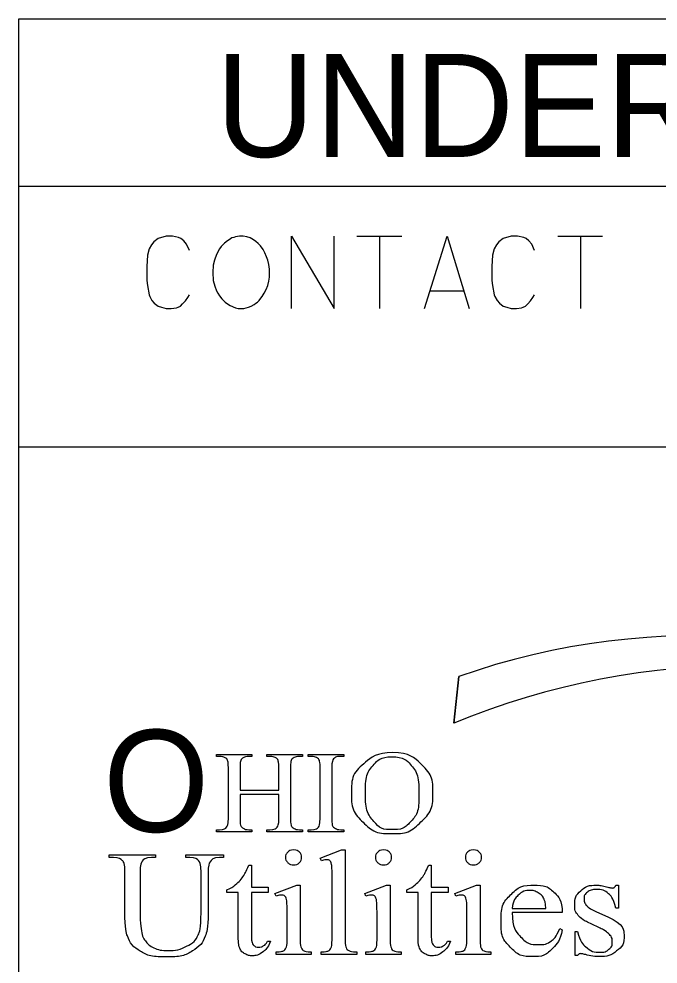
# Model space of a CAD drawing. Extents: x 10.6 to 44.6, y -2.6 to 23.4.
# Drawn here: x 13.628 to 14.869, y 5.069 to 6.904 of the extents above; entities that cross this region are included whole.
import ezdxf

# ---------------------------------------------------------------- set-up
doc = ezdxf.new("R2010")
doc.units = 0
doc.layers.add('SH_Data', color=7, linetype='Continuous')

msp = doc.modelspace()

# ---------------------------------------------------------------- linework, layer by layer
at = {"layer": 'SH_Data'}
for p, q in [((13.6278, 6.5791), (18.8278, 6.5791)), ((14.2841, 6.4821), (14.3712, 6.4821)), ((14.3282, 6.4821), (14.3282, 6.3421)), ((14.6743, 6.4821), (14.7614, 6.4821)), ((14.7184, 6.4821), (14.7184, 6.3421)), ((14.4913, 6.3752), (14.4263, 6.3752)), ((13.6278, 6.0733), (18.8278, 6.0733)), ((14.482, 5.6271), (14.4723, 5.5363))]:
    msp.add_line(p, q, dxfattribs=at)
msp.add_lwpolyline([(13.6278, 6.9042), (18.8278, 6.9042), (18.8278, 3.8042), (13.6278, 3.8042)], close=True, dxfattribs=at)
msp.add_lwpolyline([(13.6278, 6.9042), (18.8278, 6.9042), (18.8278, 3.8042), (13.6278, 3.8042)], close=True, dxfattribs=at)
for points in [[(13.9589, 6.4545), (13.9534, 6.4667), (13.9479, 6.4733), (13.9424, 6.4777), (13.938, 6.4799), (13.9258, 6.4821), (13.9137, 6.4821), (13.8983, 6.4777), (13.8895, 6.4711), (13.8851, 6.4656), (13.8807, 6.4578), (13.8773, 6.4457), (13.8763, 6.4237), (13.8763, 6.4071), (13.8763, 6.3961), (13.8773, 6.3862), (13.8807, 6.3686), (13.8818, 6.3652), (13.8862, 6.3575), (13.8906, 6.352), (13.8983, 6.3465), (13.9049, 6.3443), (13.9137, 6.3421), (13.9236, 6.3421), (13.9336, 6.3432), (13.9369, 6.3443), (13.9413, 6.3465), (13.9457, 6.3509), (13.9512, 6.3564), (13.9556, 6.363), (13.9589, 6.3686)], [(14.0482, 6.481), (14.0449, 6.4799), (14.0416, 6.4788), (14.0361, 6.4755), (14.0328, 6.4733), (14.0273, 6.4689), (14.0228, 6.4645), (14.0206, 6.4622), (14.0173, 6.4578), (14.0118, 6.4468), (14.0074, 6.4358), (14.0052, 6.4259), (14.0041, 6.4115), (14.0052, 6.3961), (14.0085, 6.3851), (14.0118, 6.3763), (14.014, 6.3719), (14.0173, 6.3664), (14.0218, 6.3608), (14.0251, 6.3575), (14.0284, 6.3542), (14.0328, 6.3509), (14.0383, 6.3476), (14.0482, 6.3432), (14.0537, 6.3421), (14.0647, 6.3421), (14.0691, 6.3432), (14.0736, 6.3443), (14.0791, 6.3465), (14.0846, 6.3498), (14.0879, 6.352), (14.0912, 6.3542), (14.0945, 6.3575), (14.0978, 6.3619), (14.1, 6.3652), (14.1022, 6.3686), (14.1044, 6.3719), (14.1077, 6.3785), (14.111, 6.3862), (14.1132, 6.395), (14.1143, 6.4027), (14.1143, 6.4038), (14.1143, 6.4115), (14.1143, 6.4182), (14.1132, 6.427), (14.111, 6.4358), (14.1088, 6.4424), (14.1055, 6.4501), (14.1022, 6.4567), (14.0967, 6.4634), (14.0923, 6.4678), (14.0879, 6.4722), (14.0835, 6.4755), (14.0769, 6.4788), (14.0703, 6.481), (14.0636, 6.4821), (14.0559, 6.4821), (14.0482, 6.481)], [(14.1573, 6.3421), (14.1573, 6.4821), (14.24, 6.3421), (14.24, 6.4821)], [(14.4153, 6.3421), (14.4594, 6.4821), (14.5023, 6.3421)], [(14.6291, 6.4545), (14.6236, 6.4667), (14.6181, 6.4733), (14.6126, 6.4777), (14.6082, 6.4799), (14.596, 6.4821), (14.5839, 6.4821), (14.5685, 6.4777), (14.5597, 6.4711), (14.5552, 6.4656), (14.5508, 6.4578), (14.5475, 6.4457), (14.5464, 6.4237), (14.5464, 6.4071), (14.5464, 6.3961), (14.5475, 6.3862), (14.5508, 6.3686), (14.5519, 6.3652), (14.5563, 6.3575), (14.5608, 6.352), (14.5685, 6.3465), (14.5751, 6.3443), (14.5839, 6.3421), (14.5938, 6.3421), (14.6037, 6.3432), (14.607, 6.3443), (14.6115, 6.3465), (14.6159, 6.3509), (14.6214, 6.3564), (14.6258, 6.363), (14.6291, 6.3686)], [(14.4723, 5.5363), (14.482, 5.6271)], [(14.0171, 5.472), (14.0114, 5.472), (14.0114, 5.476), (14.0804, 5.476), (14.0804, 5.472), (14.0746, 5.472)], [(14.1151, 5.472), (14.1094, 5.472), (14.1094, 5.476), (14.1785, 5.476), (14.1785, 5.472), (14.1727, 5.472)], [(14.1953, 5.472), (14.1896, 5.472), (14.1896, 5.476), (14.2587, 5.476), (14.2587, 5.472), (14.2528, 5.472)], [(14.0345, 5.3521), (14.0345, 5.4493)], [(14.0573, 5.4061), (14.1325, 5.4061), (14.1325, 5.4493)], [(14.0573, 5.4493), (14.0573, 5.4061)], [(14.1554, 5.4493), (14.1554, 5.3521)], [(14.2127, 5.3521), (14.2127, 5.4493)], [(14.2355, 5.4493), (14.2355, 5.3521)], [(14.1325, 5.3521), (14.1325, 5.3979), (14.0573, 5.3979), (14.0573, 5.3521)], [(14.0746, 5.3295), (14.0804, 5.3295), (14.0804, 5.3254), (14.0114, 5.3254), (14.0114, 5.3295), (14.0171, 5.3295)], [(14.1727, 5.3295), (14.1785, 5.3295), (14.1785, 5.3254), (14.1094, 5.3254), (14.1094, 5.3295), (14.1151, 5.3295)], [(14.2587, 5.3295), (14.2587, 5.3254), (14.1896, 5.3254), (14.1896, 5.3295), (14.1953, 5.3295)], [(14.2528, 5.3295), (14.2587, 5.3295)], [(14.2152, 5.2691), (14.2126, 5.2743), (14.2545, 5.2903), (14.2614, 5.2903)], [(14.2614, 5.2903), (14.2614, 5.1167)], [(13.8113, 5.2756), (13.8034, 5.2756), (13.8034, 5.2808), (13.8933, 5.2808), (13.8933, 5.2756), (13.8853, 5.2756)], [(13.9517, 5.2756), (13.9517, 5.2808), (14.0249, 5.2808), (14.0249, 5.2756), (14.0172, 5.2756)], [(13.9595, 5.2756), (13.9517, 5.2756)], [(14.0745, 5.261), (14.0793, 5.261)], [(14.0793, 5.261), (14.0793, 5.218), (14.1121, 5.218), (14.1121, 5.208), (14.0793, 5.208), (14.0793, 5.1231)], [(14.4237, 5.261), (14.4285, 5.261)], [(14.4285, 5.261), (14.4285, 5.218), (14.4613, 5.218), (14.4613, 5.208), (14.4285, 5.208), (14.4285, 5.1231)], [(13.8337, 5.1709), (13.8337, 5.2465)], [(13.8631, 5.2465), (13.8631, 5.1622)], [(13.9815, 5.1682), (13.9815, 5.2465)], [(13.9952, 5.2453), (13.9952, 5.1669)], [(14.2359, 5.1167), (14.2359, 5.2355)], [(14.1271, 5.2006), (14.125, 5.2058), (14.1673, 5.2218), (14.1741, 5.2218)], [(14.1741, 5.2218), (14.1741, 5.1167)], [(14.3017, 5.2006), (14.2996, 5.2058), (14.3419, 5.2218), (14.3487, 5.2218)], [(14.3487, 5.2218), (14.3487, 5.1167)], [(14.4763, 5.2006), (14.4742, 5.2058), (14.5165, 5.2218), (14.5233, 5.2218)], [(14.5233, 5.2218), (14.5233, 5.1167)], [(14.7923, 5.2218), (14.7923, 5.1772), (14.7872, 5.1772)], [(14.7872, 5.2218), (14.7923, 5.2218)], [(14.0538, 5.1199), (14.0538, 5.208), (14.0316, 5.208), (14.0316, 5.2127)], [(14.403, 5.1199), (14.403, 5.208), (14.3808, 5.208), (14.3808, 5.2127)], [(14.5858, 5.1768), (14.651, 5.1768)], [(14.1486, 5.1167), (14.1486, 5.167)], [(14.3232, 5.1167), (14.3232, 5.167)], [(14.4978, 5.1167), (14.4978, 5.167)], [(14.6829, 5.1686), (14.5858, 5.1686)], [(14.7494, 5.1703), (14.7717, 5.1601)], [(14.6782, 5.1378), (14.6829, 5.1349)], [(14.7128, 5.0852), (14.7077, 5.0852), (14.7077, 5.1319), (14.7128, 5.1319)], [(14.1105, 5.1131), (14.1165, 5.1131)], [(14.4598, 5.1131), (14.4657, 5.1131)], [(14.1953, 5.0923), (14.1953, 5.0871), (14.1272, 5.0871), (14.1272, 5.0923)], [(14.2841, 5.0923), (14.2841, 5.0871), (14.215, 5.0871), (14.215, 5.0923)], [(14.3699, 5.0923), (14.3699, 5.0871), (14.3018, 5.0871), (14.3018, 5.0923)], [(14.5445, 5.0923), (14.5445, 5.0871), (14.4764, 5.0871), (14.4764, 5.0923)]]:
    msp.add_lwpolyline(points, dxfattribs=at)
for centre, major_axis, start_param, end_param in [((14.9489, 4.5943), (1.2569, 0), 0.997452, 1.951337), ((14.9489, 4.5943), (1.2569, 0), 0.997452, 1.951337), ((15.0426, 4.4617), (1.3416, 0), 1.117038, 2.009874), ((15.0426, 4.4617), (1.3416, 0), 1.117038, 2.009874)]:
    msp.add_ellipse(centre, major_axis=major_axis, ratio=0.88499, start_param=start_param, end_param=end_param, dxfattribs=at)
for points in [[(14.0345, 5.4493), (14.0345, 5.4609), (14.0329, 5.4645), (14.0317, 5.4673), (14.028, 5.4693), (14.0228, 5.472), (14.0171, 5.472)], [(14.0746, 5.472), (14.0689, 5.472), (14.0638, 5.4694), (14.0602, 5.4677), (14.0587, 5.464), (14.0573, 5.4604), (14.0573, 5.4493)], [(14.1325, 5.4493), (14.1325, 5.4609), (14.1309, 5.4645), (14.1298, 5.4673), (14.1259, 5.4693), (14.1208, 5.472), (14.1151, 5.472)], [(14.1727, 5.472), (14.167, 5.472), (14.1619, 5.4694), (14.1581, 5.4677), (14.1567, 5.464), (14.1554, 5.4604), (14.1554, 5.4493)], [(14.2127, 5.4493), (14.2127, 5.4608), (14.2111, 5.4645), (14.2099, 5.4673), (14.2062, 5.4693), (14.201, 5.472), (14.1953, 5.472)], [(14.2528, 5.472), (14.243, 5.472), (14.2385, 5.4665), (14.2355, 5.4629), (14.2355, 5.4493)], [(14.3542, 5.4795), (14.3857, 5.4795), (14.4088, 5.4572), (14.4318, 5.4349), (14.4318, 5.4016), (14.4318, 5.3673), (14.4086, 5.3446), (14.3853, 5.322), (14.3523, 5.322), (14.3189, 5.322), (14.2962, 5.3441), (14.2735, 5.3662), (14.2735, 5.4013), (14.2735, 5.4372), (14.2997, 5.4598), (14.3225, 5.4795), (14.3542, 5.4795)], [(14.3519, 5.4714), (14.3302, 5.4714), (14.3171, 5.4564), (14.3008, 5.4377), (14.3008, 5.4017), (14.3008, 5.3648), (14.3177, 5.3449), (14.3307, 5.3298), (14.3521, 5.3298), (14.3748, 5.3298), (14.3897, 5.3464), (14.4045, 5.3629), (14.4045, 5.3986), (14.4045, 5.4373), (14.3882, 5.4563), (14.3751, 5.4714), (14.3519, 5.4714)], [(14.0171, 5.3295), (14.0271, 5.3295), (14.0316, 5.3349), (14.0345, 5.3385), (14.0345, 5.3521)], [(14.0573, 5.3521), (14.0573, 5.3406), (14.0589, 5.3369), (14.0601, 5.3342), (14.0638, 5.3321), (14.0689, 5.3295), (14.0746, 5.3295)], [(14.1151, 5.3295), (14.125, 5.3295), (14.1295, 5.3349), (14.1325, 5.3385), (14.1325, 5.3521)], [(14.1554, 5.3521), (14.1554, 5.3406), (14.1569, 5.3369), (14.1581, 5.3342), (14.1618, 5.3321), (14.167, 5.3295), (14.1727, 5.3295)], [(14.1953, 5.3295), (14.2053, 5.3295), (14.2098, 5.3349), (14.2127, 5.3385), (14.2127, 5.3521)], [(14.2355, 5.3521), (14.2355, 5.3406), (14.2371, 5.3369), (14.2383, 5.3342), (14.2421, 5.3321), (14.2472, 5.3295), (14.2528, 5.3295)], [(14.1613, 5.2903), (14.1677, 5.2903), (14.1723, 5.2861), (14.1768, 5.2819), (14.1768, 5.2759), (14.1768, 5.2699), (14.1723, 5.2656), (14.1677, 5.2613), (14.1613, 5.2613), (14.1549, 5.2613), (14.1503, 5.2656), (14.1457, 5.2699), (14.1457, 5.2759), (14.1457, 5.2819), (14.1502, 5.2861), (14.1547, 5.2903), (14.1613, 5.2903)], [(14.3359, 5.2903), (14.3424, 5.2903), (14.3469, 5.2861), (14.3514, 5.2819), (14.3514, 5.2759), (14.3514, 5.2699), (14.3469, 5.2656), (14.3424, 5.2613), (14.3359, 5.2613), (14.3295, 5.2613), (14.3249, 5.2656), (14.3203, 5.2699), (14.3203, 5.2759), (14.3203, 5.2819), (14.3248, 5.2861), (14.3293, 5.2903), (14.3359, 5.2903)], [(14.5105, 5.2903), (14.517, 5.2903), (14.5215, 5.2861), (14.526, 5.2819), (14.526, 5.2759), (14.526, 5.2699), (14.5215, 5.2656), (14.517, 5.2613), (14.5105, 5.2613), (14.5041, 5.2613), (14.4995, 5.2656), (14.4949, 5.2699), (14.4949, 5.2759), (14.4949, 5.2819), (14.4994, 5.2861), (14.5039, 5.2903), (14.5105, 5.2903)], [(13.8337, 5.2465), (13.8337, 5.2644), (13.8284, 5.27), (13.8231, 5.2756), (13.8113, 5.2756)], [(13.8853, 5.2756), (13.8724, 5.2756), (13.8669, 5.268), (13.8631, 5.2628), (13.8631, 5.2465)], [(13.9815, 5.2465), (13.9815, 5.2647), (13.9772, 5.2693), (13.9712, 5.2756), (13.9595, 5.2756)], [(14.0172, 5.2756), (14.005, 5.2756), (13.9984, 5.266), (13.9952, 5.2615), (13.9952, 5.2453)], [(14.2359, 5.2355), (14.2359, 5.2576), (14.2348, 5.2626), (14.2337, 5.2677), (14.2314, 5.2695), (14.229, 5.2714), (14.2253, 5.2714), (14.2213, 5.2714), (14.2152, 5.2691)], [(14.0316, 5.2127), (14.04, 5.2158), (14.0488, 5.2233), (14.0577, 5.2308), (14.0646, 5.2411), (14.0682, 5.2466), (14.0745, 5.261)], [(14.3808, 5.2127), (14.3892, 5.2158), (14.3981, 5.2233), (14.4069, 5.2308), (14.4138, 5.2411), (14.4174, 5.2466), (14.4237, 5.261)], [(14.6829, 5.1349), (14.6797, 5.1152), (14.6642, 5.0992), (14.6487, 5.0832), (14.6254, 5.0832), (14.6001, 5.0832), (14.5821, 5.1015), (14.564, 5.1198), (14.564, 5.1508), (14.564, 5.1843), (14.5825, 5.203), (14.601, 5.2218), (14.6289, 5.2218), (14.6526, 5.2218), (14.6677, 5.2073), (14.6829, 5.1928), (14.6829, 5.1686)], [(14.7128, 5.1319), (14.7171, 5.1119), (14.7292, 5.1017), (14.7413, 5.0916), (14.7562, 5.0916), (14.7668, 5.0916), (14.7734, 5.0973), (14.7801, 5.1031), (14.7801, 5.1113), (14.7801, 5.1211), (14.7727, 5.1278), (14.7653, 5.1345), (14.743, 5.1448), (14.7208, 5.155), (14.7139, 5.1633), (14.7071, 5.1715), (14.7071, 5.1839), (14.7071, 5.2), (14.7189, 5.2109), (14.7308, 5.2218), (14.7497, 5.2218), (14.7579, 5.2218), (14.7697, 5.2185), (14.7776, 5.2164), (14.7802, 5.2164), (14.7826, 5.2164), (14.784, 5.2174), (14.7854, 5.2184), (14.7872, 5.2218)], [(14.7872, 5.1772), (14.7814, 5.1982), (14.7723, 5.2058), (14.7632, 5.2134), (14.7491, 5.2134), (14.7384, 5.2134), (14.7318, 5.2081), (14.7252, 5.2028), (14.7252, 5.1964), (14.7252, 5.1884), (14.7301, 5.1827), (14.7348, 5.1768), (14.7494, 5.1703)], [(14.1486, 5.167), (14.1486, 5.1883), (14.1472, 5.1946), (14.1461, 5.1991), (14.1438, 5.2009), (14.1415, 5.2027), (14.1375, 5.2027), (14.1333, 5.2027), (14.1271, 5.2006)], [(14.3232, 5.167), (14.3232, 5.1883), (14.3218, 5.1946), (14.3207, 5.1991), (14.3184, 5.2009), (14.3161, 5.2027), (14.3122, 5.2027), (14.3079, 5.2027), (14.3017, 5.2006)], [(14.4978, 5.167), (14.4978, 5.1883), (14.4964, 5.1946), (14.4953, 5.1991), (14.493, 5.2009), (14.4907, 5.2027), (14.4868, 5.2027), (14.4825, 5.2027), (14.4763, 5.2006)], [(14.651, 5.1768), (14.6502, 5.1894), (14.6478, 5.1945), (14.6439, 5.2025), (14.6363, 5.2071), (14.6287, 5.2116), (14.6204, 5.2116), (14.6076, 5.2116), (14.5976, 5.2024), (14.5875, 5.1932), (14.5858, 5.1768)], [(13.9952, 5.1669), (13.9952, 5.1378), (13.989, 5.1217), (13.9828, 5.1057), (13.9646, 5.0942), (13.9465, 5.0827), (13.9152, 5.0827), (13.8812, 5.0827), (13.8636, 5.0937), (13.8459, 5.1047), (13.8386, 5.1232), (13.8337, 5.1359), (13.8337, 5.1709)], [(13.8631, 5.1622), (13.8631, 5.1509), (13.8653, 5.1364), (13.8675, 5.1218), (13.8733, 5.1137), (13.8792, 5.1056), (13.8901, 5.1003), (13.9011, 5.095), (13.917, 5.095), (13.9374, 5.095), (13.9535, 5.1033), (13.9696, 5.1116), (13.9755, 5.1245), (13.9815, 5.1374), (13.9815, 5.1682)], [(14.5858, 5.1686), (14.5856, 5.1395), (14.601, 5.123), (14.6163, 5.1064), (14.637, 5.1064), (14.6509, 5.1064), (14.6611, 5.1135), (14.6713, 5.1205), (14.6782, 5.1378)], [(14.7717, 5.1601), (14.8029, 5.146), (14.8029, 5.1229), (14.8029, 5.105), (14.7884, 5.0941), (14.7739, 5.0832), (14.756, 5.0832), (14.7431, 5.0832), (14.7266, 5.0874), (14.7216, 5.0889), (14.7183, 5.0889), (14.7148, 5.0889), (14.7128, 5.0852)], [(14.0793, 5.1231), (14.0793, 5.1104), (14.0832, 5.106), (14.0871, 5.1015), (14.0933, 5.1015), (14.0984, 5.1015), (14.1031, 5.1044), (14.1079, 5.1074), (14.1105, 5.1131)], [(14.4285, 5.1231), (14.4285, 5.1104), (14.4324, 5.106), (14.4364, 5.1015), (14.4425, 5.1015), (14.4476, 5.1015), (14.4524, 5.1044), (14.4571, 5.1074), (14.4598, 5.1131)], [(14.1165, 5.1131), (14.1111, 5.0991), (14.1012, 5.092), (14.0914, 5.0849), (14.0809, 5.0849), (14.0738, 5.0849), (14.0671, 5.0886), (14.0603, 5.0922), (14.057, 5.099), (14.0538, 5.1058), (14.0538, 5.1199)], [(14.1272, 5.0923), (14.1374, 5.0923), (14.1409, 5.0942), (14.1445, 5.096), (14.1465, 5.1003), (14.1486, 5.1046), (14.1486, 5.1167)], [(14.1741, 5.1167), (14.1741, 5.1045), (14.176, 5.1004), (14.1779, 5.0963), (14.1816, 5.0943), (14.1854, 5.0923), (14.1953, 5.0923)], [(14.215, 5.0923), (14.2247, 5.0923), (14.2283, 5.0942), (14.2319, 5.096), (14.2339, 5.1003), (14.2359, 5.1046), (14.2359, 5.1167)], [(14.2614, 5.1167), (14.2614, 5.1045), (14.2633, 5.1005), (14.2652, 5.0965), (14.2692, 5.0944), (14.2732, 5.0923), (14.2841, 5.0923)], [(14.3018, 5.0923), (14.312, 5.0923), (14.3155, 5.0942), (14.3191, 5.096), (14.3211, 5.1003), (14.3232, 5.1046), (14.3232, 5.1167)], [(14.3487, 5.1167), (14.3487, 5.1045), (14.3506, 5.1004), (14.3525, 5.0963), (14.3562, 5.0943), (14.36, 5.0923), (14.3699, 5.0923)], [(14.4657, 5.1131), (14.4603, 5.0991), (14.4505, 5.092), (14.4406, 5.0849), (14.4301, 5.0849), (14.423, 5.0849), (14.4163, 5.0886), (14.4095, 5.0922), (14.4063, 5.099), (14.403, 5.1058), (14.403, 5.1199)], [(14.4764, 5.0923), (14.4866, 5.0923), (14.4902, 5.0942), (14.4937, 5.096), (14.4957, 5.1003), (14.4978, 5.1046), (14.4978, 5.1167)], [(14.5233, 5.1167), (14.5233, 5.1045), (14.5252, 5.1004), (14.5271, 5.0963), (14.5308, 5.0943), (14.5346, 5.0923), (14.5445, 5.0923)]]:
    msp.add_open_spline(points, degree=3, dxfattribs=at)

# ---------------------------------------------------------------- texts
for s, height, p in [('UNDERGROUND UTILITIES', 0.2, (14.0097, 6.6362)), ('O', 0.1981, (13.7914, 5.3254))]:
    msp.add_text(s, height=height, dxfattribs=at).set_placement(p)

doc.saveas('drawing.dxf')
